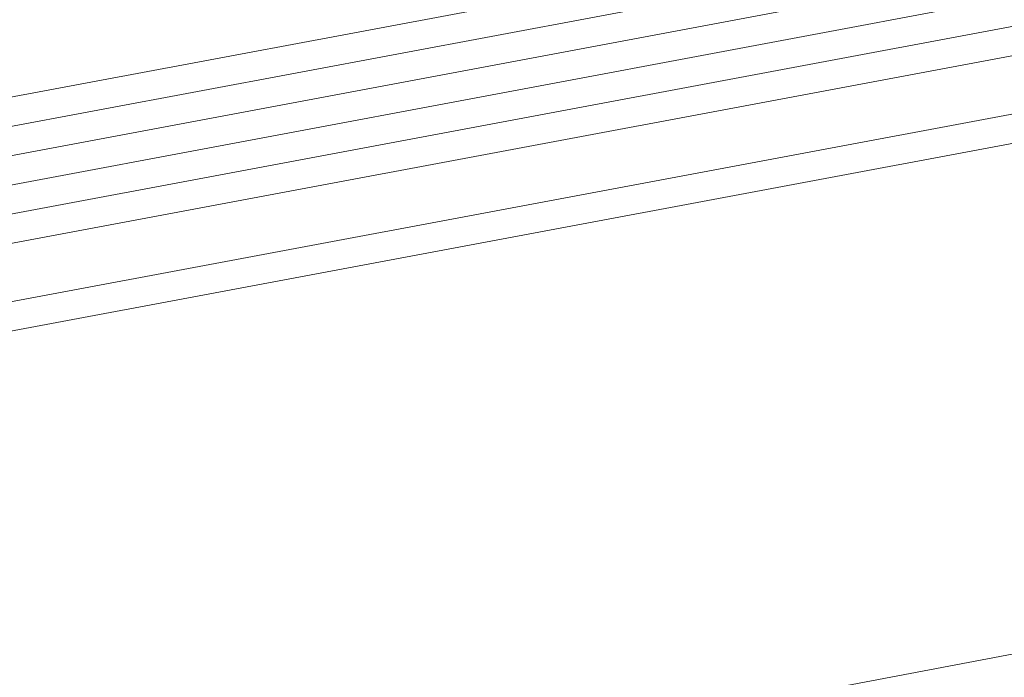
# Model space of a CAD drawing. Header units: metres. Extents: x -502 to 161, y -108 to 174.
# Tile 366 of 656: x -139.7 to -137.99, y -31.89 to -30.75. Entities that reach past the tile are written whole.
import ezdxf

# ---------------------------------------------------------------- set-up
doc = ezdxf.new("R2010")
doc.units = ezdxf.units.M
doc.header["$LTSCALE"] = 0.1
for name, color, linetype in [('BRI31-005.05-5p02-Koordinierung Lageplan 4. BA ZOB West 2022-06-15', 7, 'Continuous'), ('BRI31-005.06-5f07-Koordinierung Lageplan 4. BA ZOB Fernbusbahnh', 7, 'Continuous'), ('BRI32-005.02-5f05-Koordinierung Schemaplan 4 BA ZOB Teilbereich', 7, 'Continuous'), ('BRI32-005.03-5f06-Koordinierung Schemaplan 4 BA ZOB Teilbereich 2 Ost - Bahnhofsallee 2023-01-21', 7, 'Continuous')]:
    doc.layers.add(name, color=color, linetype=linetype)

msp = doc.modelspace()

# ---------------------------------------------------------------- linework, layer by layer
at = {"layer": 'BRI31-005.05-5p02-Koordinierung Lageplan 4. BA ZOB West 2022-06-15', "color": 7, "linetype": 'Continuous', "lineweight": 13, "transparency": 33554687, "flags": 128}
for points in [[(-61.4667, -16.5364), (-61.8967, -16.5874), (-64.8047, -17.0724), (-67.0677, -17.3534), (-81.2107, -19.8354), (-82.4137, -20.0454), (-83.9977, -20.3754), (-88.8717, -21.3944), (-93.5607, -22.0544), (-96.7847, -22.7254), (-98.7487, -23.1054), (-104.2927, -24.2564), (-104.8637, -24.3634), (-122.5617, -27.6464), (-126.0927, -28.3114), (-137.5747, -30.4814), (-151.2867, -33.0514), (-152.1117, -33.2054), (-156.9627, -34.1054), (-163.4867, -33.2114), (-174.4007, -31.5814), (-178.4277, -30.8814)], [(-61.4607, -16.5864), (-61.8897, -16.6374), (-64.7977, -17.1214), (-67.0607, -17.4024), (-81.2017, -19.8844), (-82.4047, -20.0944), (-83.9877, -20.4244), (-88.8627, -21.4434), (-93.5517, -22.1034), (-96.7747, -22.7744), (-98.7387, -23.1544), (-104.2827, -24.3054), (-104.8547, -24.4124), (-122.5527, -27.6954), (-126.0837, -28.3604), (-137.5657, -30.5304), (-151.2777, -33.1004), (-152.1027, -33.2544), (-156.9617, -34.1564), (-163.4937, -33.2604), (-174.4077, -31.6304), (-178.4347, -30.9304)], [(-178.4417, -30.9794), (-174.4147, -31.6794), (-163.5007, -33.3094), (-156.9607, -34.2074), (-152.0937, -33.3034), (-151.2687, -33.1494), (-137.5567, -30.5794), (-126.0747, -28.4094), (-122.5437, -27.7444), (-104.8457, -24.4614), (-104.2727, -24.3544), (-98.7287, -23.2034), (-96.7647, -22.8234), (-93.5427, -22.1524), (-88.8537, -21.4924), (-83.9777, -20.4734), (-82.3957, -20.1434), (-81.1927, -19.9334), (-67.0537, -17.4514), (-64.7907, -17.1704), (-61.8827, -16.6874), (-61.4547, -16.6364)], [(-61.4487, -16.6864), (-61.8757, -16.7374), (-64.7837, -17.2194), (-67.0467, -17.5004), (-81.1837, -19.9824), (-82.3867, -20.1924), (-83.9677, -20.5224), (-88.8447, -21.5414), (-93.5337, -22.2014), (-96.7547, -22.8724), (-98.7187, -23.2524), (-104.2627, -24.4034), (-104.8367, -24.5104), (-122.5347, -27.7934), (-126.0657, -28.4584), (-137.5477, -30.6284), (-151.2597, -33.1984), (-152.0847, -33.3524), (-156.9597, -34.2584), (-163.5077, -33.3584), (-174.4217, -31.7284), (-178.4487, -31.0284)], [(-178.4557, -31.0774), (-174.4287, -31.7774), (-163.5147, -33.4074), (-156.9587, -34.3094), (-152.0757, -33.4014), (-151.2507, -33.2474), (-137.5387, -30.6774), (-126.0567, -28.5074), (-122.5257, -27.8424), (-104.8277, -24.5594), (-104.2527, -24.4524), (-98.7087, -23.3014), (-96.7447, -22.9214), (-93.5247, -22.2504), (-88.8357, -21.5904), (-83.9577, -20.5714), (-82.3777, -20.2414), (-81.1747, -20.0314), (-67.0397, -17.5494), (-64.7767, -17.2684), (-61.8687, -16.7874), (-61.4427, -16.7364)], [(-178.4627, -31.1264), (-174.4357, -31.8264), (-163.5217, -33.4564), (-156.9577, -34.3604), (-152.0667, -33.4504), (-151.2417, -33.2964), (-137.5297, -30.7264), (-126.0477, -28.5564), (-122.5167, -27.8914), (-104.8187, -24.6084), (-104.2427, -24.5014), (-98.6987, -23.3504), (-96.7347, -22.9704), (-93.5157, -22.2994), (-88.8267, -21.6394), (-83.9477, -20.6204), (-82.3687, -20.2904), (-81.1657, -20.0804), (-67.0327, -17.5984), (-64.7697, -17.3174), (-61.8617, -16.8374), (-61.4367, -16.7864)], [(-96.7147, -23.0684), (-98.6787, -23.4484), (-104.2227, -24.5994), (-104.8007, -24.7064), (-122.4987, -27.9894), (-126.0287, -28.6544), (-137.5117, -30.8244), (-151.2237, -33.3944), (-152.0487, -33.5484), (-156.9557, -34.4624), (-163.5357, -33.5544), (-174.4497, -31.9244), (-178.4697, -31.1754)], [(-96.7047, -23.1184), (-98.6687, -23.4984), (-104.2127, -24.6474), (-104.7917, -24.7554), (-122.4897, -28.0384), (-126.0197, -28.7034), (-137.5027, -30.8734), (-151.2147, -33.4434), (-152.0397, -33.5974), (-156.9547, -34.5134), (-163.5427, -33.6034), (-174.4567, -31.9734), (-178.4767, -31.2244)]]:
    msp.add_lwpolyline(points, dxfattribs=at)
at = {"layer": 'BRI31-005.05-5p02-Koordinierung Lageplan 4. BA ZOB West 2022-06-15', "color": 1, "linetype": 'Continuous', "lineweight": 18, "true_color": 0xff0000, "transparency": 33554687, "flags": 128}
msp.add_lwpolyline([(-139.5866, -32.3042), (-119.1502, -28.4427), (-119.178, -28.2953), (-139.697, -32.1725)], dxfattribs=at)
at = {"layer": 'BRI31-005.06-5f07-Koordinierung Lageplan 4. BA ZOB Fernbusbahnh', "color": 7, "linetype": 'Continuous', "lineweight": 9, "transparency": 33554687, "flags": 128}
for points in [[(-61.4667, -16.5364), (-61.8967, -16.5874), (-64.8047, -17.0724), (-67.0677, -17.3534), (-81.2107, -19.8354), (-82.4137, -20.0454), (-83.9977, -20.3754), (-88.8717, -21.3944), (-93.5607, -22.0544), (-96.7847, -22.7254), (-98.7487, -23.1054), (-104.2927, -24.2564), (-104.8637, -24.3634), (-122.5617, -27.6464), (-126.0927, -28.3114), (-137.5747, -30.4814), (-151.2867, -33.0514), (-152.1117, -33.2054), (-156.9627, -34.1054), (-163.4867, -33.2114), (-174.4007, -31.5814), (-178.4277, -30.8814)], [(-61.4607, -16.5864), (-61.8897, -16.6374), (-64.7977, -17.1214), (-67.0607, -17.4024), (-81.2017, -19.8844), (-82.4047, -20.0944), (-83.9877, -20.4244), (-88.8627, -21.4434), (-93.5517, -22.1034), (-96.7747, -22.7744), (-98.7387, -23.1544), (-104.2827, -24.3054), (-104.8547, -24.4124), (-122.5527, -27.6954), (-126.0837, -28.3604), (-137.5657, -30.5304), (-151.2777, -33.1004), (-152.1027, -33.2544), (-156.9617, -34.1564), (-163.4937, -33.2604), (-174.4077, -31.6304), (-178.4347, -30.9304)], [(-178.4417, -30.9794), (-174.4147, -31.6794), (-163.5007, -33.3094), (-156.9607, -34.2074), (-152.0937, -33.3034), (-151.2687, -33.1494), (-137.5567, -30.5794), (-126.0747, -28.4094), (-122.5437, -27.7444), (-104.8457, -24.4614), (-104.2727, -24.3544), (-98.7287, -23.2034), (-96.7647, -22.8234), (-93.5427, -22.1524), (-88.8537, -21.4924), (-83.9777, -20.4734), (-82.3957, -20.1434), (-81.1927, -19.9334), (-67.0537, -17.4514), (-64.7907, -17.1704), (-61.8827, -16.6874), (-61.4547, -16.6364)], [(-61.4487, -16.6864), (-61.8757, -16.7374), (-64.7837, -17.2194), (-67.0467, -17.5004), (-81.1837, -19.9824), (-82.3867, -20.1924), (-83.9677, -20.5224), (-88.8447, -21.5414), (-93.5337, -22.2014), (-96.7547, -22.8724), (-98.7187, -23.2524), (-104.2627, -24.4034), (-104.8367, -24.5104), (-122.5347, -27.7934), (-126.0657, -28.4584), (-137.5477, -30.6284), (-151.2597, -33.1984), (-152.0847, -33.3524), (-156.9597, -34.2584), (-163.5077, -33.3584), (-174.4217, -31.7284), (-178.4487, -31.0284)], [(-178.4557, -31.0774), (-174.4287, -31.7774), (-163.5147, -33.4074), (-156.9587, -34.3094), (-152.0757, -33.4014), (-151.2507, -33.2474), (-137.5387, -30.6774), (-126.0567, -28.5074), (-122.5257, -27.8424), (-104.8277, -24.5594), (-104.2527, -24.4524), (-98.7087, -23.3014), (-96.7447, -22.9214), (-93.5247, -22.2504), (-88.8357, -21.5904), (-83.9577, -20.5714), (-82.3777, -20.2414), (-81.1747, -20.0314), (-67.0397, -17.5494), (-64.7767, -17.2684), (-61.8687, -16.7874), (-61.4427, -16.7364)], [(-178.4627, -31.1264), (-174.4357, -31.8264), (-163.5217, -33.4564), (-156.9577, -34.3604), (-152.0667, -33.4504), (-151.2417, -33.2964), (-137.5297, -30.7264), (-126.0477, -28.5564), (-122.5167, -27.8914), (-104.8187, -24.6084), (-104.2427, -24.5014), (-98.6987, -23.3504), (-96.7347, -22.9704), (-93.5157, -22.2994), (-88.8267, -21.6394), (-83.9477, -20.6204), (-82.3687, -20.2904), (-81.1657, -20.0804), (-67.0327, -17.5984), (-64.7697, -17.3174), (-61.8617, -16.8374), (-61.4367, -16.7864)], [(-96.7147, -23.0684), (-98.6787, -23.4484), (-104.2227, -24.5994), (-104.8007, -24.7064), (-122.4987, -27.9894), (-126.0287, -28.6544), (-137.5117, -30.8244), (-151.2237, -33.3944), (-152.0487, -33.5484), (-156.9557, -34.4624), (-163.5357, -33.5544), (-174.4497, -31.9244), (-178.4697, -31.1754)], [(-96.7047, -23.1184), (-98.6687, -23.4984), (-104.2127, -24.6474), (-104.7917, -24.7554), (-122.4897, -28.0384), (-126.0197, -28.7034), (-137.5027, -30.8734), (-151.2147, -33.4434), (-152.0397, -33.5974), (-156.9547, -34.5134), (-163.5427, -33.6034), (-174.4567, -31.9734), (-178.4767, -31.2244)]]:
    msp.add_lwpolyline(points, dxfattribs=at)
at = {"layer": 'BRI32-005.02-5f05-Koordinierung Schemaplan 4 BA ZOB Teilbereich', "color": 7, "linetype": 'Continuous', "lineweight": 13, "transparency": 33554687, "flags": 128}
for points in [[(-96.7147, -23.0684), (-98.6787, -23.4484), (-104.2227, -24.5994), (-104.8007, -24.7064), (-122.4987, -27.9894), (-126.0287, -28.6544), (-137.5117, -30.8244), (-151.2237, -33.3944), (-152.0487, -33.5484), (-156.9557, -34.4624), (-163.5357, -33.5544), (-174.4497, -31.9244), (-178.4697, -31.1754)], [(-96.7047, -23.1184), (-98.6687, -23.4984), (-104.2127, -24.6474), (-104.7917, -24.7554), (-122.4897, -28.0384), (-126.0197, -28.7034), (-137.5027, -30.8734), (-151.2147, -33.4434), (-152.0397, -33.5974), (-156.9547, -34.5134), (-163.5427, -33.6034), (-174.4567, -31.9734), (-178.4767, -31.2244)]]:
    msp.add_lwpolyline(points, dxfattribs=at)
at = {"layer": 'BRI32-005.03-5f06-Koordinierung Schemaplan 4 BA ZOB Teilbereich 2 Ost - Bahnhofsallee 2023-01-21', "color": 7, "linetype": 'Continuous', "lineweight": 9, "transparency": 33554687, "flags": 128}
for points in [[(-61.4667, -16.5364), (-61.8967, -16.5874), (-64.8047, -17.0724), (-67.0677, -17.3534), (-81.2107, -19.8354), (-82.4137, -20.0454), (-83.9977, -20.3754), (-88.8717, -21.3944), (-93.5607, -22.0544), (-96.7847, -22.7254), (-98.7487, -23.1054), (-104.2927, -24.2564), (-104.8637, -24.3634), (-122.5617, -27.6464), (-126.0927, -28.3114), (-137.5747, -30.4814), (-151.2867, -33.0514), (-152.1117, -33.2054), (-156.9627, -34.1054), (-163.4867, -33.2114), (-174.4007, -31.5814), (-178.4277, -30.8814)], [(-61.4607, -16.5864), (-61.8897, -16.6374), (-64.7977, -17.1214), (-67.0607, -17.4024), (-81.2017, -19.8844), (-82.4047, -20.0944), (-83.9877, -20.4244), (-88.8627, -21.4434), (-93.5517, -22.1034), (-96.7747, -22.7744), (-98.7387, -23.1544), (-104.2827, -24.3054), (-104.8547, -24.4124), (-122.5527, -27.6954), (-126.0837, -28.3604), (-137.5657, -30.5304), (-151.2777, -33.1004), (-152.1027, -33.2544), (-156.9617, -34.1564), (-163.4937, -33.2604), (-174.4077, -31.6304), (-178.4347, -30.9304)], [(-178.4417, -30.9794), (-174.4147, -31.6794), (-163.5007, -33.3094), (-156.9607, -34.2074), (-152.0937, -33.3034), (-151.2687, -33.1494), (-137.5567, -30.5794), (-126.0747, -28.4094), (-122.5437, -27.7444), (-104.8457, -24.4614), (-104.2727, -24.3544), (-98.7287, -23.2034), (-96.7647, -22.8234), (-93.5427, -22.1524), (-88.8537, -21.4924), (-83.9777, -20.4734), (-82.3957, -20.1434), (-81.1927, -19.9334), (-67.0537, -17.4514), (-64.7907, -17.1704), (-61.8827, -16.6874), (-61.4547, -16.6364)], [(-61.4487, -16.6864), (-61.8757, -16.7374), (-64.7837, -17.2194), (-67.0467, -17.5004), (-81.1837, -19.9824), (-82.3867, -20.1924), (-83.9677, -20.5224), (-88.8447, -21.5414), (-93.5337, -22.2014), (-96.7547, -22.8724), (-98.7187, -23.2524), (-104.2627, -24.4034), (-104.8367, -24.5104), (-122.5347, -27.7934), (-126.0657, -28.4584), (-137.5477, -30.6284), (-151.2597, -33.1984), (-152.0847, -33.3524), (-156.9597, -34.2584), (-163.5077, -33.3584), (-174.4217, -31.7284), (-178.4487, -31.0284)], [(-178.4557, -31.0774), (-174.4287, -31.7774), (-163.5147, -33.4074), (-156.9587, -34.3094), (-152.0757, -33.4014), (-151.2507, -33.2474), (-137.5387, -30.6774), (-126.0567, -28.5074), (-122.5257, -27.8424), (-104.8277, -24.5594), (-104.2527, -24.4524), (-98.7087, -23.3014), (-96.7447, -22.9214), (-93.5247, -22.2504), (-88.8357, -21.5904), (-83.9577, -20.5714), (-82.3777, -20.2414), (-81.1747, -20.0314), (-67.0397, -17.5494), (-64.7767, -17.2684), (-61.8687, -16.7874), (-61.4427, -16.7364)], [(-178.4627, -31.1264), (-174.4357, -31.8264), (-163.5217, -33.4564), (-156.9577, -34.3604), (-152.0667, -33.4504), (-151.2417, -33.2964), (-137.5297, -30.7264), (-126.0477, -28.5564), (-122.5167, -27.8914), (-104.8187, -24.6084), (-104.2427, -24.5014), (-98.6987, -23.3504), (-96.7347, -22.9704), (-93.5157, -22.2994), (-88.8267, -21.6394), (-83.9477, -20.6204), (-82.3687, -20.2904), (-81.1657, -20.0804), (-67.0327, -17.5984), (-64.7697, -17.3174), (-61.8617, -16.8374), (-61.4367, -16.7864)], [(-96.7147, -23.0684), (-98.6787, -23.4484), (-104.2227, -24.5994), (-104.8007, -24.7064), (-122.4987, -27.9894), (-126.0287, -28.6544), (-137.5117, -30.8244), (-151.2237, -33.3944), (-152.0487, -33.5484), (-156.9557, -34.4624), (-163.5357, -33.5544), (-174.4497, -31.9244), (-178.4697, -31.1754)], [(-96.7047, -23.1184), (-98.6687, -23.4984), (-104.2127, -24.6474), (-104.7917, -24.7554), (-122.4897, -28.0384), (-126.0197, -28.7034), (-137.5027, -30.8734), (-151.2147, -33.4434), (-152.0397, -33.5974), (-156.9547, -34.5134), (-163.5427, -33.6034), (-174.4567, -31.9734), (-178.4767, -31.2244)]]:
    msp.add_lwpolyline(points, dxfattribs=at)

doc.saveas('drawing.dxf')
